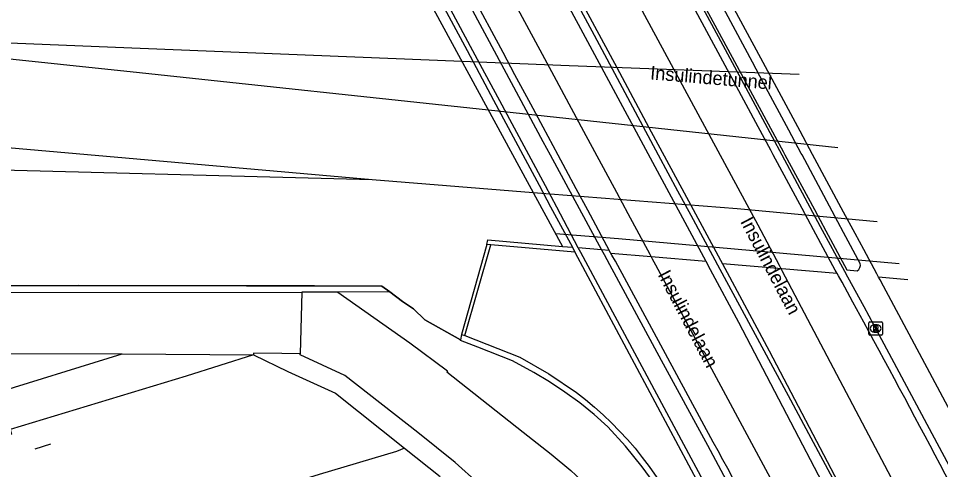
# Model space of a CAD drawing. Extents: x 161477 to 163040, y 383680 to 384868.
# Drawn here: x 162937.6 to 163005.7, y 383976.8 to 384010.1 of the extents above; entities that cross this region are included whole.
import ezdxf

# ---------------------------------------------------------------- set-up
doc = ezdxf.new("R2010")
doc.units = 0
for name, color, linetype in [('IMGEO_Berm_onverhard', 7, 'Continuous'), ('IMGEO_Hek', 7, 'Continuous'), ('IMGEO_Lijnafwatering', 7, 'Continuous'), ('IMGEO_Muur', 7, 'Continuous'), ('IMGEO_Openbare_ruimte_label', 7, 'Continuous'), ('IMGEO_Perron', 7, 'Continuous'), ('IMGEO_Pijler', 7, 'Continuous'), ('IMGEO_Rijbaan_lokaal_gesloten', 7, 'Continuous'), ('IMGEO_Rijbaan_regionaal_gesloten', 7, 'Continuous'), ('IMGEO_Rioolput', 7, 'Continuous'), ('IMGEO_Spoor', 7, 'Continuous'), ('IMGEO_Spoorbaan_halfverhard', 7, 'Continuous'), ('IMGEO_Terreindeel_gesloten', 7, 'Continuous'), ('IMGEO_Voetpad_open', 7, 'Continuous')]:
    doc.layers.add(name, color=color, linetype=linetype)

msp = doc.modelspace()

# ---------------------------------------------------------------- linework, layer by layer
at = {"layer": 'IMGEO_Berm_onverhard'}
for points in [[(162828.426, 383988.551), (162838.973, 383989.971), (162854.027, 383989.947), (162881.949, 383989.905), (162913.359, 383989.883), (162932.477, 383989.848), (162958.52, 383989.884)], [(162961.192, 383989.888), (162958.52, 383989.884)]]:
    msp.add_lwpolyline(points, dxfattribs=at)
at = {"layer": 'IMGEO_Hek'}
msp.add_lwpolyline([(162932.83, 383990.337), (162942.016, 383990.374), (162954.434, 383990.34), (162959.455, 383990.354), (162964.437, 383990.326), (162965.015, 383989.893), (162965.951, 383989.191), (162966.766, 383988.634), (162967.598, 383987.823), (162970.248, 383986.368)], dxfattribs=at)
at = {"layer": 'IMGEO_Lijnafwatering'}
for points in [[(162982.899, 384020.55), (162983.394, 384019.63), (162985.036, 384016.579), (162989.424, 384008.42), (162991.807, 384003.989)], [(162967.621, 384017.183), (162972.193, 384008.684), (162976.323, 384001.006)], [(162976.997, 384014.598), (162980.097, 384008.83), (162984.841, 384000), (162986.263, 383997.354)], [(162991.807, 384003.989), (162993.953, 384000), (162996.787, 383994.731), (162998.58, 383991.436), (162998.81, 383991.013), (163000.001, 383988.816), (163000.74, 383987.441)], [(162976.323, 384001.006), (162976.864, 384000), (162980.646, 383993.002), (162980.836, 383992.651), (162981.231, 383991.919), (162985.062, 383984.849)], [(162986.263, 383997.354), (162987.234, 383995.547), (162989.01, 383992.27), (162989.209, 383991.904), (162994.591, 383981.94), (162995.566, 383980.13)], [(162988.373, 383992.13), (162984.318, 383992.482), (162981.337, 383992.741)], [(162998.038, 383991.244), (162993.965, 383991.596), (162989.576, 383991.968)], [(163003.259, 383990.792), (163001.098, 383990.974)], [(163000.74, 383987.441), (163006.51, 383976.702), (163009.575, 383970.841)], [(162985.062, 383984.849), (162988.462, 383978.574), (162993.772, 383968.677)], [(162995.566, 383980.13), (162997.531, 383976.482), (163000.001, 383971.837), (163000.442, 383971.008), (163004.584, 383963.092), (163004.72, 383962.827)]]:
    msp.add_lwpolyline(points, dxfattribs=at)
at = {"layer": 'IMGEO_Muur'}
for points in [[(162963.484, 384021.213), (162965.164, 384018.085), (162966.012, 384016.502), (162970.726, 384007.7), (162971.614, 384006.041), (162972.684, 384004.044), (162973.593, 384002.347), (162974.85, 384000), (162976.047, 383997.765), (162976.893, 383996.185), (162978.497, 383993.19)], [(162978.93, 383993.152), (162977.354, 383996.144), (162976.505, 383997.724), (162975.283, 384000), (162974.048, 384002.301), (162973.136, 384003.998), (162972.047, 384006.026), (162971.159, 384007.68), (162966.443, 384016.462), (162965.593, 384018.046), (162963.935, 384021.177)], [(162972.19, 383993.395), (162970.304, 383986.74)], [(162970.553, 383986.688), (162972.48, 383993.363)], [(162972.19, 383993.395), (162972.263, 383993.735), (162977.765, 383993.254)], [(162972.48, 383993.363), (162972.19, 383993.395)], [(162978.69, 383992.829), (162972.48, 383993.363)], [(162977.765, 383993.254), (162978.497, 383993.19)], [(162978.497, 383993.19), (162978.69, 383992.829)], [(163018.582, 383914.665), (163010.321, 383932.447), (163010.101, 383932.92), (163005.136, 383943.228), (163000, 383953.404), (162995.784, 383961.758), (162979.12, 383992.791), (162978.93, 383993.152)], [(162978.69, 383992.829), (162993.93, 383964.291), (163000, 383952.437), (163009.624, 383932.875)], [(162987.103, 383971.499), (162986.797, 383972.059), (162985.844, 383973.757), (162984.795, 383975.402), (162983.655, 383976.987), (162982.427, 383978.504), (162981.12, 383979.946), (162980.103, 383980.845), (162979.043, 383981.698), (162977.943, 383982.5), (162976.808, 383983.249), (162975.641, 383983.943), (162974.077, 383984.8), (162971.526, 383985.811), (162970.241, 383986.321), (162970.248, 383986.368)], [(162970.304, 383986.74), (162970.248, 383986.368)], [(162970.304, 383986.74), (162970.553, 383986.688)], [(162970.553, 383986.688), (162974.611, 383985.091), (162976.754, 383983.859), (162978.798, 383982.468), (162979.471, 383981.945), (162980.127, 383981.399), (162980.766, 383980.83), (162981.386, 383980.24), (162981.986, 383979.63), (162982.565, 383979.001), (162983.123, 383978.353), (162983.658, 383977.687), (162984.17, 383977.006), (162985.857, 383974.564), (162987.236, 383972.299), (162987.637, 383971.566), (162993.091, 383961.6), (162993.304, 383961.057), (163007.474, 383932.674)]]:
    msp.add_lwpolyline(points, dxfattribs=at)
at = {"layer": 'IMGEO_Perron'}
for points in [[(162954.949, 383985.255), (162949.996, 383983.677), (162936.999, 383979.748), (162937.092, 383979.389), (162909.98, 383971.073), (162892.263, 383965.653), (162889.636, 383964.891), (162882.902, 383963.063), (162880.145, 383962.384), (162872.035, 383960.513), (162862.954, 383958.489), (162851.435, 383955.912), (162841.741, 383953.742), (162820.015, 383948.888), (162812.611, 383947.27)], [(162813.317, 383951.032), (162820.681, 383952.71), (162865.131, 383962.63), (162879.326, 383965.84), (162884.08, 383967.065), (162892.509, 383969.448), (162903.029, 383972.684), (162911.691, 383975.361), (162918.909, 383977.551), (162919.029, 383977.225), (162926.333, 383979.449), (162935.228, 383982.219), (162945.275, 383985.328)], [(162945.275, 383985.328), (162954.949, 383985.255)], [(162966.107, 383978.368), (162965.519, 383978.122), (162959.806, 383976.424), (162945.065, 383971.85), (162943.886, 383971.471), (162943.753, 383971.883), (162936.363, 383969.54), (162930.157, 383967.629), (162922.168, 383965.239), (162919.451, 383964.4), (162910.755, 383961.723), (162903.085, 383959.353), (162893.071, 383956.343), (162886.253, 383954.412), (162881.007, 383953.141), (162873.53, 383951.45), (162860.493, 383948.56), (162850.153, 383946.25), (162843.881, 383944.798), (162831.936, 383942.161), (162826.17, 383940.856), (162810.47, 383937.447)], [(162966.107, 383978.368), (162968.732, 383976.273)]]:
    msp.add_lwpolyline(points, dxfattribs=at)
at = {"layer": 'IMGEO_Pijler'}
for points in [[(162991.782, 384006.854), (162987.677, 384014.526), (162986.829, 384016.11), (162985.239, 384019.089)], [(162984.117, 384018.654), (162985.419, 384016.239), (162986.275, 384014.654), (162990.461, 384006.902), (162991.297, 384005.354), (162993.122, 384001.974), (162994.049, 384000.257), (162994.188, 384000), (162996.363, 383995.972), (162997.217, 383994.39), (162998.768, 383991.529), (162999.521, 383991.456)], [(162999.744, 383991.994), (162998.513, 383994.276), (162997.667, 383995.857), (162995.45, 384000), (162995.385, 384000.121), (162994.466, 384001.838), (162992.61, 384005.308), (162991.782, 384006.854)]]:
    msp.add_lwpolyline(points, dxfattribs=at)
msp.add_arc((162999.277, 383991.872), 0.483, 300.36624, 14.60593, dxfattribs=at)
at = {"layer": 'IMGEO_Rijbaan_lokaal_gesloten'}
for points in [[(162966.137, 384020.995), (162967.834, 384017.842), (162968.686, 384016.258), (162973.354, 384007.579), (162974.231, 384005.95), (162975.405, 384003.768), (162976.319, 384002.069), (162977.432, 384000), (162978.763, 383997.525), (162979.613, 383995.944), (162981.223, 383992.951)], [(162969.101, 384020.75), (162970.812, 384017.57), (162971.665, 384015.986), (162976.263, 384007.445), (162977.122, 384005.849), (162978.406, 384003.464), (162979.322, 384001.762), (162981.745, 383997.261), (162982.596, 383995.681), (162984.206, 383992.691), (162984.318, 383992.482), (162984.392, 383992.345), (162984.639, 383991.887), (162996.197, 383970.416), (163002.181, 383958.928), (163007.673, 383948.071), (163014.48, 383934.165), (163014.86, 383933.364), (163023.259, 383915.114)], [(163008.219, 383954.917), (163000.811, 383968.462), (162990.792, 383987.641), (162988.703, 383991.518), (162988.373, 383992.13), (162973.137, 384020.416)], [(162988.902, 383978.812), (162981.671, 383992.157), (162981.411, 383992.604), (162981.223, 383992.951)]]:
    msp.add_lwpolyline(points, dxfattribs=at)
msp.add_arc((162159.887, 383527.265), 944.014, 27.134562, 28.576209, dxfattribs=at)
at = {"layer": 'IMGEO_Rijbaan_regionaal_gesloten'}
for points in [[(162974.291, 384020.321), (162976.48, 384016.26), (162981.768, 384006.451), (162984.153, 384002.027), (162987.246, 383996.29), (162989.43, 383992.238), (162989.576, 383991.968), (162989.923, 383991.324), (162993.033, 383985.555), (163012.585, 383948.235)], [(163031.625, 383915.916), (163023.228, 383934.149), (163022.079, 383936.622), (163011.779, 383957.731), (162993.992, 383991.453), (162993.782, 383991.853), (162992.218, 383994.831), (162980.413, 384016.695), (162978.65, 384019.96)], [(163000, 383987.674), (162999.202, 383989.141), (162998.402, 383990.606), (162998.131, 383991.08), (162998.038, 383991.244), (162997.905, 383991.492), (162996.303, 383994.471), (162995.453, 383996.052), (162993.329, 384000), (162993.141, 384000.35), (162992.218, 384002.066), (162990.433, 384005.384), (162989.6, 384006.932), (162985.404, 384014.733), (162984.552, 384016.318), (162982.776, 384019.618)], [(163007.166, 383979.632), (163001.463, 383990.325), (163001.208, 383990.779), (163001.098, 383990.974), (163000.963, 383991.225), (163000, 383993.018), (162999.364, 383994.201), (162998.515, 383995.782), (162996.23, 384000.034), (162995.307, 384001.753), (162993.412, 384005.28), (162992.582, 384006.825), (162988.483, 384014.453), (162987.632, 384016.037), (162985.844, 384019.364)]]:
    msp.add_lwpolyline(points, dxfattribs=at)
msp.add_arc((161940.338, 383411.969), 1205.952, 27.304003, 28.51485, dxfattribs=at)
at = {"layer": 'IMGEO_Rioolput'}
for p, q in [((163000.456, 383987.694), (163001.308, 383987.694)), ((163000.381, 383986.768), (163000.381, 383987.62)), ((163000.869, 383987.474), (163000.894, 383987.474)), ((163001.382, 383987.62), (163001.382, 383986.768)), ((163001.308, 383986.694), (163000.456, 383986.694)), ((163000.892, 383986.914), (163000.867, 383986.914))]:
    msp.add_line(p, q, dxfattribs=at)
for points in [[(163000.456, 383987.694), (163001.308, 383987.694)], [(163000.381, 383986.768), (163000.381, 383987.62)], [(163000.97, 383987.392), (163000.718, 383987.394), (163000.718, 383986.994)], [(163000.718, 383986.994), (163000.842, 383986.994), (163000.842, 383987.156), (163000.853, 383987.156)], [(163000.896, 383987.313), (163000.842, 383987.313), (163000.842, 383987.232)], [(163000.842, 383987.232), (163000.894, 383987.232)], [(163000.9, 383987.127), (163000.971, 383986.994), (163001.111, 383986.994), (163001.046, 383987.12)], [(163001.382, 383987.62), (163001.382, 383986.768)], [(163001.308, 383986.694), (163000.456, 383986.694)]]:
    msp.add_lwpolyline(points, dxfattribs=at)
for centre, radius, start, end in [((163000.458, 383987.618), 0.0765, 91.55205, 178.44795), ((163000.458, 383987.618), 0.0765, 91.55205, 178.44795), ((163001.306, 383987.618), 0.0765, 1.55205, 88.44795), ((163001.306, 383987.618), 0.0765, 1.55205, 88.44795), ((163000.852, 383987.103), 0.0533, 26.02933, 88.69889), ((163000.878, 383987.421), 0.19, 274.7715, 282.96867), ((163000.902, 383987.217), 0.0964, 77.00612, 93.18647), ((163000.916, 383987.274), 0.0378, 276.66336, 79.67722), ((163000.969, 383987.282), 0.109, 350.36119, 89.41601), ((163000.967, 383987.282), 0.112, 277.58423, 350.98172), ((163000.951, 383987.067), 0.108, 29.51342, 73.79051), ((163000.458, 383986.77), 0.0765, 181.55205, 268.44795), ((163000.458, 383986.77), 0.0765, 181.55205, 268.44795), ((163001.306, 383986.77), 0.0765, 271.55205, 358.44795), ((163001.306, 383986.77), 0.0765, 271.55205, 358.44795)]:
    msp.add_arc(centre, radius, start, end, dxfattribs=at)
for centre, major_axis, ratio, start_param, end_param in [((163000.868, 383987.194), (-0.387, 0.002), 0.722429, 4.712389, 7.853982), ((163000.893, 383987.194), (-0.39, 0.002), 0.717154, 1.570796, 4.712389)]:
    msp.add_ellipse(centre, major_axis=major_axis, ratio=ratio, start_param=start_param, end_param=end_param, dxfattribs=at)
at = {"layer": 'IMGEO_Spoor'}
for points in [[(162970.352, 384006.905), (162946.589, 384007.865), (162929.077, 384008.564)], [(162972.309, 384003.299), (162946.547, 384006.066), (162929.03, 384007.915)], [(162995.234, 384005.936), (162978.261, 384006.585), (162970.352, 384006.905)], [(162998.099, 384000.53), (162972.309, 384003.299)], [(162963.717, 383998.164), (162931.748, 384000.96)], [(162963.717, 383998.164), (162931.637, 383999.013)], [(162975.613, 383997.217), (162963.717, 383998.164)], [(163000.993, 383995.068), (162990.664, 383996.018), (162975.613, 383997.217)], [(162938.841, 383978.321), (162940.003, 383978.676)]]:
    msp.add_lwpolyline(points, dxfattribs=at)
at = {"layer": 'IMGEO_Spoorbaan_halfverhard'}
for points in [[(162963.332, 384019.83), (162977.765, 383993.254)], [(162977.252, 383994.198), (162981.911, 383993.846), (163002.623, 383991.993)], [(162965.015, 383989.893), (162964.437, 383990.326), (162959.455, 383990.354), (162954.434, 383990.34), (162942.016, 383990.374), (162932.83, 383990.337), (162931.577, 383989.882), (162931.543, 383989.872), (162931.507, 383989.867), (162931.471, 383989.867), (162931.436, 383989.873), (162931.402, 383989.883), (162930.15, 383990.363), (162924.79, 383990.371), (162907.35, 383990.408), (162890.796, 383990.377), (162883.31, 383990.4), (162840.935, 383990.452), (162838.492, 383990.337), (162828.565, 383989.06), (162828.426, 383988.551)], [(162970.248, 383986.368), (162967.598, 383987.823), (162966.766, 383988.634), (162965.951, 383989.191), (162965.015, 383989.893)], [(162927.544, 383985.285), (162931.269, 383985.3), (162934.515, 383985.345), (162935.51, 383985.349), (162945.275, 383985.328)], [(162954.949, 383985.255), (162957.505, 383984.027), (162961, 383982.429), (162966.107, 383978.368)]]:
    msp.add_lwpolyline(points, dxfattribs=at)
at = {"layer": 'IMGEO_Terreindeel_gesloten'}
msp.add_lwpolyline([(162958.52, 383989.884), (162958.414, 383985.336)], dxfattribs=at)
at = {"layer": 'IMGEO_Voetpad_open'}
for points in [[(162981.223, 383992.951), (162980.646, 383993.002), (162978.93, 383993.152)], [(162965.015, 383989.893), (162961.192, 383989.888)], [(162961.192, 383989.888), (162966.496, 383986.128), (162969.281, 383984.065), (162969.239, 383984.001), (162974.856, 383979.546), (162976.92, 383977.932), (162978.382, 383976.713), (162980.965, 383974.303), (162984.025, 383971.492)], [(162958.414, 383985.336), (162957.05, 383985.349), (162954.95, 383985.369), (162954.949, 383985.255)], [(162977.379, 383970.495), (162974.939, 383972.732), (162969.856, 383977.299), (162967.099, 383979.51), (162961.693, 383983.717), (162958.412, 383985.254), (162958.414, 383985.336)]]:
    msp.add_lwpolyline(points, dxfattribs=at)

# ---------------------------------------------------------------- texts
at = {"layer": 'IMGEO_Openbare_ruimte_label'}
for s, rotation, p in [('Insulindetunnel', 355.18405, (162984.215, 384005.584)), ('Insulindelaan', 297.7185, (162990.865, 383995.095)), ('Insulindelaan', 297.7185, (162984.776, 383991.177))]:
    msp.add_text(s, height=1, rotation=rotation, dxfattribs=at).set_placement(p)

doc.saveas('drawing.dxf')
